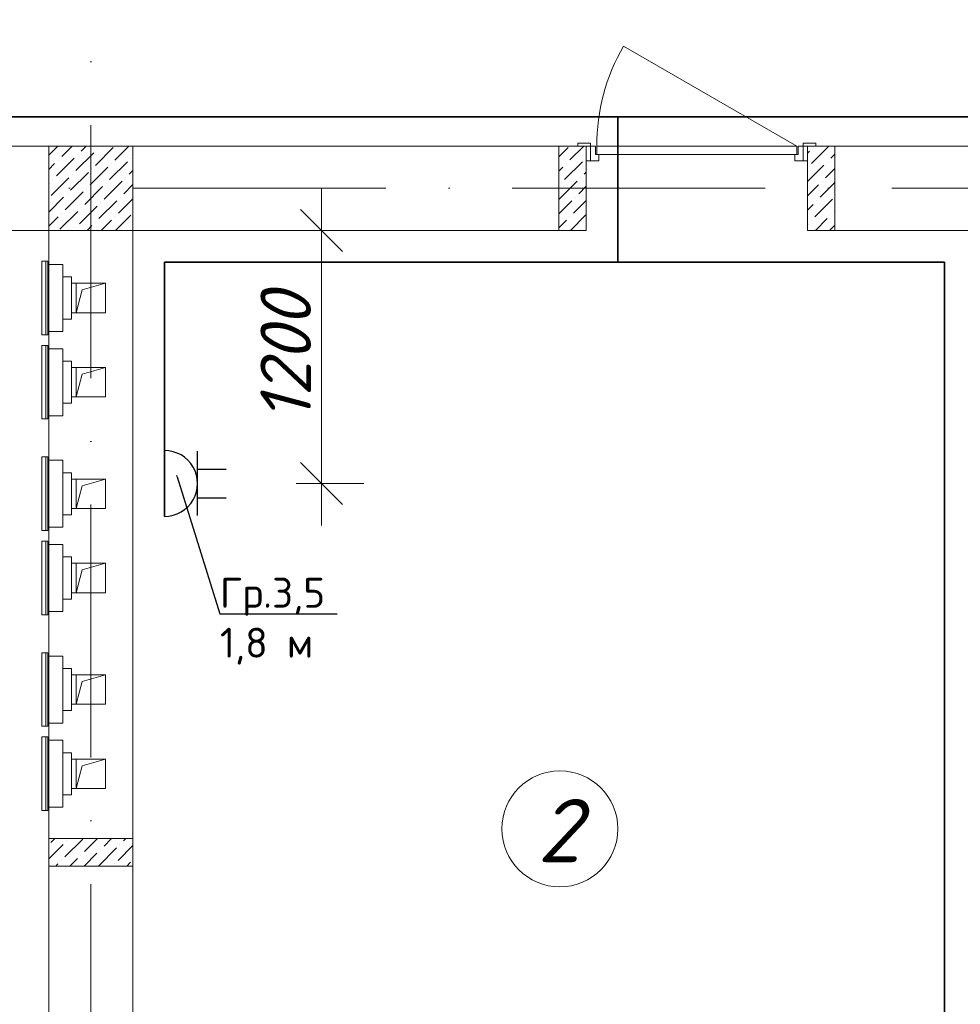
# Model space of a CAD drawing. Header units: millimetres. Extents: x 1114507 to 93926427, y 174473 to 817039.
# Tile 349 of 483: x 1794047 to 1798510, y 769254 to 773925. Entities that reach past the tile are written whole.
import ezdxf
from ezdxf import colors
from ezdxf.entities.mleader import LeaderData, LeaderLine
from ezdxf.math import Vec2, Vec3

# ---------------------------------------------------------------- set-up
doc = ezdxf.new("R2010")
doc.units = ezdxf.units.MM
doc.linetypes.add('ACAD_ISO10W100', pattern=[18, 12, -3, 0, -3])
doc.linetypes.add('ADSK_Скрыто', pattern=[6, 3, -3])
for name, color, linetype, lineweight in [('_Hidden_', 7, 'ADSK_Скрыто', 9), ('Doors', 86, 'Continuous', 13), ('expl', 234, 'Continuous', 13), ('Mechanical Equipment', 7, 'Continuous', 18), ('размеры', 12, 'Continuous', 15)]:
    doc.layers.add(name, color=color, linetype=linetype, lineweight=lineweight)
doc.layers.add('ventilatsiya', color=7, linetype='Continuous')
doc.layers.add('ЭО', color=20, linetype='Continuous')
doc.styles.get("Standard").update_dxf_attribs({"font": 'isocpeui.ttf'})
doc.styles.add('X_ISO', font='isocpeui.ttf')
doc.dimstyles.new('Санжар', dxfattribs={"dimtxt": 240, "dimasz": 200, "dimexe": 200, "dimexo": 200, "dimgap": 50, "dimtad": 1, "dimdec": 0, "dimtxsty": 'Standard', "dimblk": 'OBLIQUE', "dimcen": 2.5, "dimdle": 200, "dimclrd": 152, "dimclre": 152, "dimclrt": 152, "dimadec": 0, "dimazin": 0, "dimtfac": 1, "dimtdec": 0, "dimtmove": 0, "dimatfit": 3, "dimldrblk": 'OBLIQUE', "dimfxl": 0, "dimlwd": 0, "dimlwe": 0, "dimarcsym": 0})

# ---------------------------------------------------------------- blocks, each defined once
blk = doc.blocks.new('blokqav3mak')
at = {"color": 1, "linetype": 'ACAD_ISO10W100', "lineweight": 0, "ltscale": 100}
for p, q in [((1612766.4, 782425.1), (1612766.4, 766825.1)), ((1626766.4, 773125.1), (1599766.4, 773125.1))]:
    blk.add_line(p, q, dxfattribs=at)
at = {"lineweight": 0, "ltscale": 100}
for p, q in [((1612966.4, 773325.1), (1611766.4, 773325.1)), ((1615116.4, 773325.1), (1612966.4, 773325.1)), ((1612966.4, 773325.1), (1612966.4, 767025.1)), ((1615116.4, 772925.1), (1615116.4, 773325.1)), ((1616966.4, 773325.1), (1616166.4, 773325.1)), ((1616166.4, 772925.1), (1616166.4, 773325.1)), ((1612566.4, 772925.1), (1611766.4, 772925.1)), ((1612566.4, 772925.1), (1612566.4, 767025.1)), ((1615116.4, 772925.1), (1612966.4, 772925.1)), ((1616966.4, 772925.1), (1616166.4, 772925.1))]:
    blk.add_line(p, q, dxfattribs=at)
at = {"linetype": 'Continuous', "lineweight": 0, "ltscale": 100}
for p, q in [((1612566.4, 773281.7), (1612609.7, 773325.1)), ((1612628.3, 773276.3), (1612677.1, 773325.1)), ((1612720.9, 773301.6), (1612744.5, 773325.1)), ((1612788.3, 773234.2), (1612872.5, 773318.4)), ((1612796.7, 773310), (1612796.7, 773310)), ((1612880.9, 773259.5), (1612946.5, 773325.1)), ((1614986.4, 773274.1, 0), (1615030.8, 773318.5, 0)), ((1615039.2, 773259.6, 0), (1615104.8, 773325.1, 0)), ((1616184.7, 773242.8, 0), (1616267.1, 773325.1, 0)), ((1616193.2, 773318.5, 0), (1616193.2, 773318.5, 0)), ((1612603.1, 773183.7), (1612687.3, 773267.9)), ((1612695.7, 773209), (1612779.9, 773293.2)), ((1612704.1, 773284.8), (1612704.1, 773284.8)), ((1612956.7, 773267.9), (1612956.7, 773267.9)), ((1615115, 773268, 0), (1615115, 773268, 0)), ((1616166.4, 773291.7, 0), (1616176.3, 773301.7, 0)), ((1616277.4, 773268, 0), (1616296.4, 773287, 0)), ((1612566.4, 773214.4), (1612594.7, 773242.7)), ((1612611.5, 773259.5), (1612611.5, 773259.5)), ((1612763, 773141.6), (1612847.2, 773225.8)), ((1612771.5, 773217.4), (1612771.5, 773217.4)), ((1612855.7, 773166.9), (1612939.8, 773251.1)), ((1612864.1, 773242.7), (1612864.1, 773242.7)), ((1614986.4, 773206.7, 0), (1615005.6, 773225.9, 0)), ((1615014, 773167, 0), (1615098.2, 773251.2, 0)), ((1615022.4, 773242.8, 0), (1615022.4, 773242.8, 0)), ((1616166.4, 773157, 0), (1616243.7, 773234.3, 0)), ((1616167.9, 773225.9, 0), (1616167.9, 773225.9, 0)), ((1616252.1, 773175.4, 0), (1616296.4, 773219.7, 0)), ((1616260.5, 773251.2, 0), (1616260.5, 773251.2, 0)), ((1612577.8, 773091.1), (1612662, 773175.3)), ((1612670.4, 773116.4), (1612754.6, 773200.6)), ((1612678.9, 773192.2), (1612678.9, 773192.2)), ((1612931.4, 773175.3), (1612931.4, 773175.3)), ((1612948.3, 773192.2), (1612966.4, 773210.2)), ((1615089.8, 773175.4, 0), (1615089.8, 773175.4, 0)), ((1615106.6, 773192.2, 0), (1615116.4, 773202, 0)), ((1612566.4, 773147), (1612569.4, 773150.1)), ((1612586.2, 773166.9), (1612586.2, 773166.9)), ((1612737.8, 773049), (1612822, 773133.2)), ((1612746.2, 773124.8), (1612746.2, 773124.8)), ((1612830.4, 773074.3), (1612914.6, 773158.5)), ((1612838.8, 773150.1), (1612838.8, 773150.1)), ((1612923, 773099.5), (1612966.4, 773142.9)), ((1614988.7, 773074.4, 0), (1615072.9, 773158.6, 0)), ((1614997.2, 773150.1, 0), (1614997.2, 773150.1, 0)), ((1615081.3, 773099.6, 0), (1615116.4, 773134.6, 0)), ((1616166.4, 773089.7, 0), (1616218.4, 773141.7, 0)), ((1616226.8, 773082.8, 0), (1616296.4, 773152.3, 0)), ((1616235.3, 773158.6, 0), (1616235.3, 773158.6, 0)), ((1612566.4, 773012.3), (1612636.8, 773082.7)), ((1612645.2, 773023.8), (1612729.4, 773108)), ((1612653.6, 773099.5), (1612653.6, 773099.5)), ((1612906.2, 773082.7), (1612906.2, 773082.7)), ((1615064.5, 773082.8, 0), (1615064.5, 773082.8, 0)), ((1612712.5, 772956.4), (1612796.7, 773040.6)), ((1612720.9, 773032.2), (1612720.9, 773032.2)), ((1612805.1, 772981.7), (1612889.3, 773065.9)), ((1612813.6, 773057.4), (1612813.6, 773057.4)), ((1612897.7, 773006.9), (1612966.4, 773075.5)), ((1614986.4, 773004.6, 0), (1615047.7, 773066, 0)), ((1615056.1, 773007, 0), (1615116.4, 773067.3, 0)), ((1616166.4, 773022.3, 0), (1616193.2, 773049.1, 0)), ((1616201.6, 772990.2, 0), (1616285.8, 773074.4, 0)), ((1616210, 773066, 0), (1616210, 773066, 0)), ((1612566.4, 772944.9), (1612611.5, 772990.1)), ((1612619.9, 772931.2), (1612704.1, 773015.4)), ((1612628.3, 773006.9), (1612628.3, 773006.9)), ((1612880.9, 772990.1), (1612880.9, 772990.1)), ((1612883.3, 772925.1), (1612956.7, 772998.5)), ((1615039.2, 772990.2, 0), (1615039.2, 772990.2, 0)), ((1615041.5, 772925.1, 0), (1615115, 772998.6, 0)), ((1616277.4, 772998.6, 0), (1616277.4, 772998.6, 0)), ((1616294.2, 773015.4, 0), (1616296.4, 773017.6, 0)), ((1612695.7, 772939.6), (1612695.7, 772939.6)), ((1612748.6, 772925.1), (1612771.5, 772948)), ((1612788.3, 772964.8), (1612788.3, 772964.8)), ((1612815.9, 772925.1), (1612864.1, 772973.3)), ((1612965.1, 772939.6), (1612966.4, 772940.8)), ((1614986.4, 772937.3, 0), (1615022.4, 772973.3, 0)), ((1616166.4, 772955, 0), (1616167.9, 772956.5, 0)), ((1616184.7, 772973.3, 0), (1616184.7, 772973.3, 0)), ((1616203.8, 772925.1, 0), (1616260.5, 772981.8, 0)), ((1616271.2, 772925.1, 0), (1616296.4, 772950.3, 0)), ((1612576.3, 770021.1, 0), (1612595.4, 770040.1, 0)), ((1612736.3, 769979, 0), (1612797.4, 770040.1, 0)), ((1612828.9, 770004.2, 0), (1612864.8, 770040.1, 0)), ((1612921.5, 770029.5, 0), (1612932.1, 770040.1, 0)), ((1612566.4, 769943.7, 0), (1612635.3, 770012.7, 0)), ((1612643.7, 769953.7, 0), (1612727.9, 770037.9, 0)), ((1612652.1, 770029.5, 0), (1612652.1, 770029.5, 0)), ((1612803.7, 769911.6, 0), (1612887.8, 769995.8, 0)), ((1612896.3, 769936.9, 0), (1612966.4, 770007, 0)), ((1612904.7, 770012.7, 0), (1612904.7, 770012.7, 0)), ((1612719.5, 769962.1, 0), (1612719.5, 769962.1, 0)), ((1612734.8, 769910.1, 0), (1612795.2, 769970.6, 0)), ((1612812.1, 769987.4, 0), (1612812.1, 769987.4, 0)), ((1612600.1, 769910.1, 0), (1612610, 769920.1, 0)), ((1612626.9, 769936.9, 0), (1612626.9, 769936.9, 0)), ((1612667.4, 769910.1, 0), (1612702.6, 769945.3, 0)), ((1612879.4, 769920.1, 0), (1612879.4, 769920.1, 0)), ((1612936.8, 769910.1, 0), (1612955.2, 769928.5, 0))]:
    blk.add_line(p, q, dxfattribs=at)
at = {"layer": '_Hidden_', "color": 5, "lineweight": 0}
for p, q in [((1612562.5, 772779.5), (1612563, 772779.5)), ((1612566.4, 772763.5), (1612566.4, 772763.9)), ((1612566.4, 772763.9), (1612566.4, 772763.5)), ((1612609.4, 772763.9), (1612609.4, 772763.5)), ((1612609.4, 772763.5), (1612609.4, 772763.9)), ((1612633.4, 772763.5), (1612633.4, 772763.9)), ((1612633.4, 772763.9), (1612633.4, 772763.5)), ((1612563, 772430.6), (1612562.5, 772430.6)), ((1612566.4, 772446.2), (1612566.4, 772445.9)), ((1612566.4, 772445.9), (1612566.4, 772446.2)), ((1612609.4, 772446.2), (1612609.4, 772445.9)), ((1612609.4, 772445.9), (1612609.4, 772446.2)), ((1612633.4, 772445.9), (1612633.4, 772446.2)), ((1612633.4, 772446.2), (1612633.4, 772445.9)), ((1612562.5, 772380), (1612563, 772380)), ((1612566.4, 772364), (1612566.4, 772364.3)), ((1612566.4, 772364.3), (1612566.4, 772364)), ((1612609.4, 772364.3), (1612609.4, 772364)), ((1612609.4, 772364), (1612609.4, 772364.3)), ((1612633.4, 772364), (1612633.4, 772364.3)), ((1612633.4, 772364.3), (1612633.4, 772364)), ((1612563, 772031.1), (1612562.5, 772031.1)), ((1612566.4, 772046.7), (1612566.4, 772046.3)), ((1612566.4, 772046.3), (1612566.4, 772046.7)), ((1612609.4, 772046.7), (1612609.4, 772046.3)), ((1612609.4, 772046.3), (1612609.4, 772046.7)), ((1612633.4, 772046.3), (1612633.4, 772046.7)), ((1612633.4, 772046.7), (1612633.4, 772046.3)), ((1612562.5, 771850.8), (1612563, 771850.8)), ((1612566.4, 771834.8), (1612566.4, 771835.1)), ((1612566.4, 771835.1), (1612566.4, 771834.8)), ((1612609.4, 771835.1), (1612609.4, 771834.8)), ((1612609.4, 771834.8), (1612609.4, 771835.1)), ((1612633.4, 771834.8), (1612633.4, 771835.1)), ((1612633.4, 771835.1), (1612633.4, 771834.8)), ((1612563, 771501.9), (1612562.5, 771501.9)), ((1612566.4, 771517.5), (1612566.4, 771517.1)), ((1612566.4, 771517.1), (1612566.4, 771517.5)), ((1612609.4, 771517.5), (1612609.4, 771517.1)), ((1612609.4, 771517.1), (1612609.4, 771517.5)), ((1612633.4, 771517.1), (1612633.4, 771517.5)), ((1612633.4, 771517.5), (1612633.4, 771517.1)), ((1612562.5, 771451.2), (1612563, 771451.2)), ((1612566.4, 771435.2), (1612566.4, 771435.6)), ((1612566.4, 771435.6), (1612566.4, 771435.2)), ((1612609.4, 771435.6), (1612609.4, 771435.2)), ((1612609.4, 771435.2), (1612609.4, 771435.6)), ((1612633.4, 771435.2), (1612633.4, 771435.6)), ((1612633.4, 771435.6), (1612633.4, 771435.2)), ((1612566.4, 771117.9), (1612566.4, 771117.6)), ((1612566.4, 771117.6), (1612566.4, 771117.9)), ((1612609.4, 771117.9), (1612609.4, 771117.6)), ((1612609.4, 771117.6), (1612609.4, 771117.9)), ((1612633.4, 771117.6), (1612633.4, 771117.9)), ((1612633.4, 771117.9), (1612633.4, 771117.6)), ((1612563, 771102.3), (1612562.5, 771102.3)), ((1612562.5, 770922), (1612563, 770922)), ((1612566.4, 770906), (1612566.4, 770906.4)), ((1612566.4, 770906.4), (1612566.4, 770906)), ((1612609.4, 770906.4), (1612609.4, 770906)), ((1612609.4, 770906), (1612609.4, 770906.4)), ((1612633.4, 770906), (1612633.4, 770906.4)), ((1612633.4, 770906.4), (1612633.4, 770906)), ((1612563, 770573.1), (1612562.5, 770573.1)), ((1612566.4, 770588.7), (1612566.4, 770588.4)), ((1612566.4, 770588.4), (1612566.4, 770588.7)), ((1612609.4, 770588.7), (1612609.4, 770588.4)), ((1612609.4, 770588.4), (1612609.4, 770588.7)), ((1612633.4, 770588.4), (1612633.4, 770588.7)), ((1612633.4, 770588.7), (1612633.4, 770588.4)), ((1612562.5, 770522.5), (1612563, 770522.5)), ((1612566.4, 770506.5), (1612566.4, 770506.8)), ((1612566.4, 770506.8), (1612566.4, 770506.5)), ((1612609.4, 770506.8), (1612609.4, 770506.5)), ((1612609.4, 770506.5), (1612609.4, 770506.8)), ((1612633.4, 770506.5), (1612633.4, 770506.8)), ((1612633.4, 770506.8), (1612633.4, 770506.5)), ((1612566.4, 770189.2), (1612566.4, 770188.8)), ((1612566.4, 770188.8), (1612566.4, 770189.2)), ((1612609.4, 770189.2), (1612609.4, 770188.8)), ((1612609.4, 770188.8), (1612609.4, 770189.2)), ((1612633.4, 770188.8), (1612633.4, 770189.2)), ((1612633.4, 770189.2), (1612633.4, 770188.8)), ((1612563, 770173.6), (1612562.5, 770173.6))]:
    blk.add_line(p, q, dxfattribs=at)
at = {"layer": 'Doors', "lineweight": 0}
for p, q in [((1616116.4, 773325.1), (1615293.6, 773800.1)), ((1615136.4, 773340.1), (1615076.4, 773340.1)), ((1615076.4, 773340.1), (1615076.4, 773325.1)), ((1615076.4, 773325.1), (1615136.4, 773325.1)), ((1615136.4, 773325.1), (1615116.4, 773325.1)), ((1615116.4, 773325.1), (1615116.4, 773255.1)), ((1615136.4, 773325.1), (1615136.4, 773340.1)), ((1615136.4, 773255.1), (1615136.4, 773325.1)), ((1615136.4, 773325.1), (1615161.4, 773325.1)), ((1615136.4, 773255.1), (1615136.4, 773325.1)), ((1615161.4, 773325.1), (1615161.4, 773285.1)), ((1616116.4, 773325.1), (1615166.4, 773325.1)), ((1615166.4, 773325.1), (1615166.4, 773285.1)), ((1616116.4, 773285.1), (1616116.4, 773325.1)), ((1616146.4, 773325.1), (1616121.4, 773325.1)), ((1616121.4, 773325.1), (1616121.4, 773285.1)), ((1616206.4, 773340.1), (1616146.4, 773340.1)), ((1616146.4, 773340.1), (1616146.4, 773325.1)), ((1616146.4, 773255.1), (1616146.4, 773325.1)), ((1616146.4, 773255.1), (1616146.4, 773325.1)), ((1616146.4, 773325.1), (1616166.4, 773325.1)), ((1616146.4, 773325.1), (1616206.4, 773325.1)), ((1616166.4, 773325.1), (1616166.4, 773255.1)), ((1616206.4, 773325.1), (1616206.4, 773340.1)), ((1615161.4, 773285.1), (1615176.4, 773285.1)), ((1615166.4, 773285.1), (1616116.4, 773285.1)), ((1615176.4, 773285.1), (1615176.4, 773255.1)), ((1616106.4, 773285.1), (1616106.4, 773255.1)), ((1616121.4, 773285.1), (1616106.4, 773285.1)), ((1615116.4, 773255.1), (1615136.4, 773255.1)), ((1615176.4, 773255.1), (1615136.4, 773255.1)), ((1616106.4, 773255.1), (1616146.4, 773255.1)), ((1616166.4, 773255.1), (1616146.4, 773255.1))]:
    blk.add_line(p, q, dxfattribs=at)
blk.add_arc((1616116.4, 773325.1), 950, 150, 180, dxfattribs=at)
at = {"layer": 'Mechanical Equipment', "color": 5, "lineweight": 0}
for p, q in [((1612534.3, 772779.5), (1612534.3, 772430.6)), ((1612534.3, 772779.5), (1612543.9, 772779.5)), ((1612543.9, 772779.5), (1612553.3, 772779.5)), ((1612553.3, 772779.5), (1612563, 772779.5)), ((1612553.3, 772430.6), (1612553.3, 772779.5)), ((1612563, 772430.6), (1612563, 772779.5)), ((1612563.3, 772430.6), (1612563.3, 772779.5)), ((1612609.4, 772763.9), (1612566.4, 772763.9)), ((1612566.4, 772753.9), (1612566.4, 772763.9)), ((1612566.4, 772763.9), (1612566.4, 772763.5)), ((1612566.4, 772455.9), (1612566.4, 772753.9)), ((1612633.4, 772763.9), (1612609.4, 772763.9)), ((1612609.4, 772763.9), (1612609.4, 772763.5)), ((1612609.4, 772763.5), (1612609.4, 772763.9)), ((1612633.4, 772763.5), (1612633.4, 772763.9)), ((1612633.4, 772763.9), (1612633.4, 772753.9)), ((1612633.4, 772753.9), (1612633.4, 772455.9)), ((1612674.6, 772704.9), (1612633.4, 772704.9)), ((1612674.6, 772704.9), (1612674.6, 772504.9)), ((1612633.4, 772504.9), (1612674.6, 772504.9)), ((1612543.9, 772430.6), (1612534.3, 772430.6)), ((1612553.3, 772430.6), (1612543.9, 772430.6)), ((1612563, 772430.6), (1612553.3, 772430.6)), ((1612566.4, 772445.9), (1612566.4, 772455.9)), ((1612566.4, 772446.2), (1612566.4, 772445.9)), ((1612566.4, 772445.9), (1612609.4, 772445.9)), ((1612609.4, 772446.2), (1612609.4, 772445.9)), ((1612609.4, 772445.9), (1612609.4, 772446.2)), ((1612609.4, 772445.9), (1612633.4, 772445.9)), ((1612633.4, 772455.9), (1612633.4, 772445.9)), ((1612633.4, 772445.9), (1612633.4, 772446.2)), ((1612534.3, 772380), (1612534.3, 772031.1)), ((1612534.3, 772380), (1612543.9, 772380)), ((1612543.9, 772380), (1612553.3, 772380)), ((1612553.3, 772380), (1612563, 772380)), ((1612553.3, 772031.1), (1612553.3, 772380)), ((1612563, 772031.1), (1612563, 772380)), ((1612563.3, 772031.1), (1612563.3, 772380)), ((1612609.4, 772364.3), (1612566.4, 772364.3)), ((1612566.4, 772354.3), (1612566.4, 772364.3)), ((1612566.4, 772364.3), (1612566.4, 772364)), ((1612566.4, 772056.3), (1612566.4, 772354.3)), ((1612633.4, 772364.3), (1612609.4, 772364.3)), ((1612609.4, 772364.3), (1612609.4, 772364)), ((1612609.4, 772364), (1612609.4, 772364.3)), ((1612633.4, 772364), (1612633.4, 772364.3)), ((1612633.4, 772364.3), (1612633.4, 772354.3)), ((1612633.4, 772354.3), (1612633.4, 772056.3)), ((1612674.6, 772305.3), (1612633.4, 772305.3)), ((1612674.6, 772305.3), (1612674.6, 772105.3)), ((1612633.4, 772105.3), (1612674.6, 772105.3)), ((1612566.4, 772046.3), (1612566.4, 772056.3)), ((1612633.4, 772056.3), (1612633.4, 772046.3)), ((1612543.9, 772031.1), (1612534.3, 772031.1)), ((1612553.3, 772031.1), (1612543.9, 772031.1)), ((1612563, 772031.1), (1612553.3, 772031.1)), ((1612566.4, 772046.7), (1612566.4, 772046.3)), ((1612566.4, 772046.3), (1612609.4, 772046.3)), ((1612609.4, 772046.7), (1612609.4, 772046.3)), ((1612609.4, 772046.3), (1612609.4, 772046.7)), ((1612609.4, 772046.3), (1612633.4, 772046.3)), ((1612633.4, 772046.3), (1612633.4, 772046.7)), ((1612534.3, 771850.8), (1612534.3, 771501.9)), ((1612534.3, 771850.8), (1612543.9, 771850.8)), ((1612543.9, 771850.8), (1612553.3, 771850.8)), ((1612553.3, 771850.8), (1612563, 771850.8)), ((1612553.3, 771501.9), (1612553.3, 771850.8)), ((1612563, 771501.9), (1612563, 771850.8)), ((1612563.3, 771501.9), (1612563.3, 771850.8)), ((1612609.4, 771835.1), (1612566.4, 771835.1)), ((1612566.4, 771825.1), (1612566.4, 771835.1)), ((1612566.4, 771835.1), (1612566.4, 771834.8)), ((1612566.4, 771527.1), (1612566.4, 771825.1)), ((1612633.4, 771835.1), (1612609.4, 771835.1)), ((1612609.4, 771835.1), (1612609.4, 771834.8)), ((1612609.4, 771834.8), (1612609.4, 771835.1)), ((1612633.4, 771834.8), (1612633.4, 771835.1)), ((1612633.4, 771835.1), (1612633.4, 771825.1)), ((1612633.4, 771825.1), (1612633.4, 771527.1)), ((1612674.6, 771776.1), (1612633.4, 771776.1)), ((1612674.6, 771776.1), (1612674.6, 771576.1)), ((1612633.4, 771576.1), (1612674.6, 771576.1)), ((1612543.9, 771501.9), (1612534.3, 771501.9)), ((1612553.3, 771501.9), (1612543.9, 771501.9)), ((1612563, 771501.9), (1612553.3, 771501.9)), ((1612566.4, 771517.1), (1612566.4, 771527.1)), ((1612566.4, 771517.5), (1612566.4, 771517.1)), ((1612566.4, 771517.1), (1612609.4, 771517.1)), ((1612609.4, 771517.5), (1612609.4, 771517.1)), ((1612609.4, 771517.1), (1612609.4, 771517.5)), ((1612609.4, 771517.1), (1612633.4, 771517.1)), ((1612633.4, 771527.1), (1612633.4, 771517.1)), ((1612633.4, 771517.1), (1612633.4, 771517.5)), ((1612534.3, 771451.2), (1612534.3, 771102.3)), ((1612534.3, 771451.2), (1612543.9, 771451.2)), ((1612543.9, 771451.2), (1612553.3, 771451.2)), ((1612553.3, 771451.2), (1612563, 771451.2)), ((1612553.3, 771102.3), (1612553.3, 771451.2)), ((1612563, 771102.3), (1612563, 771451.2)), ((1612563.3, 771102.3), (1612563.3, 771451.2)), ((1612609.4, 771435.6), (1612566.4, 771435.6)), ((1612566.4, 771425.6), (1612566.4, 771435.6)), ((1612566.4, 771435.6), (1612566.4, 771435.2)), ((1612566.4, 771127.6), (1612566.4, 771425.6)), ((1612633.4, 771435.6), (1612609.4, 771435.6)), ((1612609.4, 771435.6), (1612609.4, 771435.2)), ((1612609.4, 771435.2), (1612609.4, 771435.6)), ((1612633.4, 771435.2), (1612633.4, 771435.6)), ((1612633.4, 771435.6), (1612633.4, 771425.6)), ((1612633.4, 771425.6), (1612633.4, 771127.6)), ((1612674.6, 771376.6), (1612633.4, 771376.6)), ((1612674.6, 771376.6), (1612674.6, 771176.6)), ((1612633.4, 771176.6), (1612674.6, 771176.6)), ((1612566.4, 771117.6), (1612566.4, 771127.6)), ((1612566.4, 771117.9), (1612566.4, 771117.6)), ((1612566.4, 771117.6), (1612609.4, 771117.6)), ((1612609.4, 771117.9), (1612609.4, 771117.6)), ((1612609.4, 771117.6), (1612609.4, 771117.9)), ((1612609.4, 771117.6), (1612633.4, 771117.6)), ((1612633.4, 771127.6), (1612633.4, 771117.6)), ((1612633.4, 771117.6), (1612633.4, 771117.9)), ((1612543.9, 771102.3), (1612534.3, 771102.3)), ((1612553.3, 771102.3), (1612543.9, 771102.3)), ((1612563, 771102.3), (1612553.3, 771102.3)), ((1612534.3, 770922), (1612534.3, 770573.1)), ((1612534.3, 770922), (1612543.9, 770922)), ((1612543.9, 770922), (1612553.3, 770922)), ((1612553.3, 770922), (1612563, 770922)), ((1612553.3, 770573.1), (1612553.3, 770922)), ((1612563, 770573.1), (1612563, 770922)), ((1612563.3, 770573.1), (1612563.3, 770922)), ((1612609.4, 770906.4), (1612566.4, 770906.4)), ((1612566.4, 770896.4), (1612566.4, 770906.4)), ((1612566.4, 770906.4), (1612566.4, 770906)), ((1612566.4, 770598.4), (1612566.4, 770896.4)), ((1612633.4, 770906.4), (1612609.4, 770906.4)), ((1612609.4, 770906.4), (1612609.4, 770906)), ((1612609.4, 770906), (1612609.4, 770906.4)), ((1612633.4, 770906), (1612633.4, 770906.4)), ((1612633.4, 770906.4), (1612633.4, 770896.4)), ((1612633.4, 770896.4), (1612633.4, 770598.4)), ((1612674.6, 770847.4), (1612633.4, 770847.4)), ((1612674.6, 770847.4), (1612674.6, 770647.4)), ((1612633.4, 770647.4), (1612674.6, 770647.4)), ((1612543.9, 770573.1), (1612534.3, 770573.1)), ((1612553.3, 770573.1), (1612543.9, 770573.1)), ((1612563, 770573.1), (1612553.3, 770573.1)), ((1612566.4, 770588.4), (1612566.4, 770598.4)), ((1612566.4, 770588.7), (1612566.4, 770588.4)), ((1612566.4, 770588.4), (1612609.4, 770588.4)), ((1612609.4, 770588.7), (1612609.4, 770588.4)), ((1612609.4, 770588.4), (1612609.4, 770588.7)), ((1612609.4, 770588.4), (1612633.4, 770588.4)), ((1612633.4, 770598.4), (1612633.4, 770588.4)), ((1612633.4, 770588.4), (1612633.4, 770588.7)), ((1612534.3, 770522.5), (1612534.3, 770173.6)), ((1612534.3, 770522.5), (1612543.9, 770522.5)), ((1612543.9, 770522.5), (1612553.3, 770522.5)), ((1612553.3, 770522.5), (1612563, 770522.5)), ((1612553.3, 770173.6), (1612553.3, 770522.5)), ((1612563, 770173.6), (1612563, 770522.5)), ((1612563.3, 770173.6), (1612563.3, 770522.5)), ((1612609.4, 770506.8), (1612566.4, 770506.8)), ((1612566.4, 770496.8), (1612566.4, 770506.8)), ((1612566.4, 770506.8), (1612566.4, 770506.5)), ((1612566.4, 770198.8), (1612566.4, 770496.8)), ((1612633.4, 770506.8), (1612609.4, 770506.8)), ((1612609.4, 770506.8), (1612609.4, 770506.5)), ((1612609.4, 770506.5), (1612609.4, 770506.8)), ((1612633.4, 770506.5), (1612633.4, 770506.8)), ((1612633.4, 770506.8), (1612633.4, 770496.8)), ((1612633.4, 770496.8), (1612633.4, 770198.8)), ((1612674.6, 770447.8), (1612633.4, 770447.8)), ((1612674.6, 770447.8), (1612674.6, 770247.8)), ((1612633.4, 770247.8), (1612674.6, 770247.8)), ((1612566.4, 770188.8), (1612566.4, 770198.8)), ((1612566.4, 770189.2), (1612566.4, 770188.8)), ((1612566.4, 770188.8), (1612609.4, 770188.8)), ((1612609.4, 770189.2), (1612609.4, 770188.8)), ((1612609.4, 770188.8), (1612609.4, 770189.2)), ((1612609.4, 770188.8), (1612633.4, 770188.8)), ((1612633.4, 770198.8), (1612633.4, 770188.8)), ((1612633.4, 770188.8), (1612633.4, 770189.2)), ((1612543.9, 770173.6), (1612534.3, 770173.6)), ((1612553.3, 770173.6), (1612543.9, 770173.6)), ((1612563, 770173.6), (1612553.3, 770173.6))]:
    blk.add_line(p, q, dxfattribs=at)
at = {"layer": 'ventilatsiya', "lineweight": 0, "ltscale": 100}
for p, q in [((1612741.7, 772674.9), (1612674.6, 772674.9)), ((1612836.4, 772674.9), (1612696.4, 772674.9)), ((1612696.4, 772674.9), (1612696.4, 772534.9)), ((1612725.5, 772643.2), (1612836.4, 772674.9)), ((1612836.4, 772534.9), (1612836.4, 772674.9)), ((1612696.4, 772534.9), (1612725.5, 772643.2)), ((1612741.7, 772534.9), (1612674.6, 772534.9)), ((1612696.4, 772534.9), (1612836.4, 772534.9)), ((1612741.7, 772275.3), (1612674.6, 772275.3)), ((1612836.4, 772275.3), (1612696.4, 772275.3)), ((1612696.4, 772275.3), (1612696.4, 772135.3)), ((1612696.4, 772135.3), (1612725.5, 772243.7)), ((1612725.5, 772243.7), (1612836.4, 772275.3)), ((1612836.4, 772135.3), (1612836.4, 772275.3)), ((1612741.7, 772135.3), (1612674.6, 772135.3)), ((1612696.4, 772135.3), (1612836.4, 772135.3)), ((1612741.7, 771746.1), (1612674.6, 771746.1)), ((1612836.4, 771746.1), (1612696.4, 771746.1)), ((1612696.4, 771746.1), (1612696.4, 771606.1)), ((1612725.5, 771714.5), (1612836.4, 771746.1)), ((1612836.4, 771606.1), (1612836.4, 771746.1)), ((1612696.4, 771606.1), (1612725.5, 771714.5)), ((1612741.7, 771606.1), (1612674.6, 771606.1)), ((1612696.4, 771606.1), (1612836.4, 771606.1)), ((1612741.7, 771346.6), (1612674.6, 771346.6)), ((1612836.4, 771346.6), (1612696.4, 771346.6)), ((1612696.4, 771346.6), (1612696.4, 771206.6)), ((1612696.4, 771206.6), (1612725.5, 771314.9)), ((1612725.5, 771314.9), (1612836.4, 771346.6)), ((1612836.4, 771206.6), (1612836.4, 771346.6)), ((1612741.7, 771206.6), (1612674.6, 771206.6)), ((1612696.4, 771206.6), (1612836.4, 771206.6)), ((1612741.7, 770817.4), (1612674.6, 770817.4)), ((1612836.4, 770817.4), (1612696.4, 770817.4)), ((1612696.4, 770817.4), (1612696.4, 770677.4)), ((1612725.5, 770785.7), (1612836.4, 770817.4)), ((1612836.4, 770677.4), (1612836.4, 770817.4)), ((1612696.4, 770677.4), (1612725.5, 770785.7)), ((1612741.7, 770677.4), (1612674.6, 770677.4)), ((1612696.4, 770677.4), (1612836.4, 770677.4)), ((1612741.7, 770417.8), (1612674.6, 770417.8)), ((1612836.4, 770417.8), (1612696.4, 770417.8)), ((1612696.4, 770417.8), (1612696.4, 770277.8)), ((1612725.5, 770386.2), (1612836.4, 770417.8)), ((1612836.4, 770277.8), (1612836.4, 770417.8)), ((1612696.4, 770277.8), (1612725.5, 770386.2)), ((1612741.7, 770277.8), (1612674.6, 770277.8)), ((1612696.4, 770277.8), (1612836.4, 770277.8))]:
    blk.add_line(p, q, dxfattribs=at)
at = {"layer": 'размеры', "lineweight": 0, "ltscale": 5}
for p, q in [((1612966.4, 773325.1), (1612566.4, 773325.1)), ((1612566.4, 773325.1), (1612566.4, 772925.1)), ((1612966.4, 772925.1), (1612966.4, 773325.1)), ((1614986.4, 773325.1), (1615116.4, 773325.1)), ((1614986.4, 772925.1), (1614986.4, 773325.1)), ((1615116.4, 773325.1), (1615116.4, 772925.1)), ((1616296.4, 773325.1), (1616166.4, 773325.1)), ((1616166.4, 773325.1), (1616166.4, 772925.1)), ((1616296.4, 772925.1), (1616296.4, 773325.1)), ((1612566.4, 772925.1), (1612966.4, 772925.1)), ((1615116.4, 772925.1), (1614986.4, 772925.1)), ((1616166.4, 772925.1), (1616296.4, 772925.1)), ((1612566.4, 769910.1), (1612566.4, 770040.1)), ((1612566.4, 770040.1), (1612966.4, 770040.1)), ((1612966.4, 770040.1), (1612566.4, 770040.1)), ((1612566.4, 770040.1), (1612566.4, 769910.1)), ((1612966.4, 770040.1), (1612966.4, 769910.1)), ((1612966.4, 769910.1), (1612966.4, 770040.1)), ((1612966.4, 769910.1), (1612566.4, 769910.1)), ((1612566.4, 769910.1), (1612966.4, 769910.1))]:
    blk.add_line(p, q, dxfattribs=at)
blk = doc.blocks.new('ауцп')
at = {"color": 152, "lineweight": 30, "ltscale": 60, "true_color": 0x006edd}
blk.add_line((3357036.7, 1654646.7), (3357036.7, 1654921), dxfattribs=at)
at = {"layer": 'ЭО', "color": 152, "lineweight": 30, "ltscale": 10, "true_color": 0x006edd}
for p, q in [((3356896.4, 1654643.7), (3356896.4, 1654923.7)), ((3357036.7, 1654844.3), (3357158.3, 1654844.3)), ((3357036.7, 1654722.9), (3357158.3, 1654722.9))]:
    blk.add_line(p, q, dxfattribs=at)
blk.add_arc((3356896.7, 1654783.7), 140, 269.8964, 90.1036, dxfattribs=at)
blk = doc.blocks.new('_Dot')
at = {"color": 0, "linetype": 'ByBlock', "lineweight": -2}
blk.add_line((-0.5, 0), (-1, 0), dxfattribs=at)
at = {"color": 0, "linetype": 'ByBlock', "const_width": 0.5}
blk.add_lwpolyline([(-0.25, 0, 1), (0.25, 0, 1)], format="xyb", close=True, dxfattribs=at)
blk = doc.blocks.new('_Oblique')
at = {"color": 0, "linetype": 'ByBlock', "lineweight": -2}
blk.add_line((-0.5, -0.5), (0.5, 0.5), dxfattribs=at)
blk = doc.blocks.new('*D1856')
at = {"color": 152, "linetype": 'Continuous', "lineweight": 0, "ltscale": 100, "transparency": 16777216}
for p, q in [((1795479.2, 773125.1), (1795479.2, 771525.1)), ((1795359.2, 772925.1), (1795679.2, 772925.1)), ((1795359.2, 771725.1), (1795679.2, 771725.1))]:
    blk.add_line(p, q, dxfattribs=at)
at = {"layer": 'Defpoints', "color": 0, "lineweight": 35, "ltscale": 100, "transparency": 16777216}
for p in [(1794584.7, 772925.1), (1794584.7, 771725.1), (1795479.2, 771725.1)]:
    blk.add_point(p, dxfattribs=at)
at = {"color": 152, "lineweight": 0, "ltscale": 100, "transparency": 16777216, "xscale": 200, "yscale": 200, "zscale": 200}
for p, rotation in [((1795479.2, 772925.1), 90), ((1795479.2, 771725.1), 270)]:
    blk.add_blockref('_Oblique', p, dxfattribs=dict(at, rotation=rotation))
at = {"color": 152, "lineweight": 35, "ltscale": 100, "transparency": 16777216, "insert": (1795309.2, 772325.1), "char_height": 240, "attachment_point": 5, "rotation": 90, "bg_fill": 3, "box_fill_scale": 1.1, "bg_fill_color": 256, "bg_fill_true_color": 13158600, "bg_fill_transparency": 0}
blk.add_mtext('1200', dxfattribs=at)

msp = doc.modelspace()

# ---------------------------------------------------------------- linework, layer by layer
at = {"color": 0, "lineweight": 35, "ltscale": 100}
for p, q in [((1806504, 773464.1), (1784434.7, 773464.1)), ((1796884.7, 772775.1), (1796884.7, 773464.1)), ((1794734.7, 772775.1), (1798434.7, 772775.1)), ((1794734.7, 772775.1), (1794734.7, 771569.1)), ((1798434.7, 772775.1), (1798434.7, 768069.1))]:
    msp.add_line(p, q, dxfattribs=at)
at = {"layer": 'expl', "lineweight": 0}
msp.add_circle((1796609.9, 770086.5), 275.1, dxfattribs=at)

# ---------------------------------------------------------------- block references
at = {"color": 0}
msp.add_blockref('blokqav3mak', (181618.3, 0), dxfattribs=at)
at = {"lineweight": 30, "xscale": 1.114080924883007, "yscale": 1.114080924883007, "zscale": 1.114080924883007}
msp.add_blockref('ауцп', (-1945119.6, -1071837.9), dxfattribs=at)

# ---------------------------------------------------------------- texts
at = {"lineweight": 0, "insert": (1796707.8, 769928.4), "char_height": 300, "width": 349.19, "attachment_point": 9}
msp.add_mtext('2', dxfattribs=at)

# ---------------------------------------------------------------- leaders
at = {"lineweight": 0}
ml = msp.add_multileader_mtext('Standard', dxfattribs=at)
ml.set_content('{\\fISOCPEUR|b0|i0|c204|p34;Гр.3,5\\P1,8 м}', color=256, style='X_ISO')
ml.set_leader_properties()
ml.set_arrow_properties(name='DOT')
ml.build(insert=Vec2(0, 0))
ml.multileader.update_dxf_attribs({"text_left_attachment_type": 6, "text_right_attachment_type": 6, "dogleg_length": 0.36, "arrow_head_size": 5.68})
ctx = ml.context
ctx.base_point, ctx.char_height, ctx.arrow_head_size, ctx.landing_gap_size, ctx.plane_origin = Vec3(1794996.6, 771107.3), 142.116, 5.68, 0.568, Vec3(1797255.7, 771414.7)
ctx.left_attachment, ctx.right_attachment = 6, 6
notes = []
notes.append((ctx, [(1, (1, 1, 0), (1794996.3, 771107.3), (1, 0), 0.36, [(0, [(1794792.3, 771762.1)], 0, [])])]))
ctx.mtext.insert, ctx.mtext.rotation, ctx.mtext.width, ctx.mtext.flow_direction = Vec3(1794997.2, 771277.8), 6.283185, 1220.836, 5
for ctx, leaders in notes:
    for number, flags, end, landing, length, lines in leaders:
        leader = LeaderData()
        leader.index, (leader.has_last_leader_line, leader.has_dogleg_vector, leader.attachment_direction) = number, flags
        leader.last_leader_point, leader.dogleg_vector, leader.dogleg_length = Vec3(end), Vec3(landing), length
        for number, points, colour, breaks in lines:
            line = LeaderLine()
            line.index, line.vertices, line.color, line.breaks = number, Vec3.list(points), colors.encode_raw_color(colour), breaks
            leader.lines.append(line)
        ctx.leaders.append(leader)

# ---------------------------------------------------------------- next in the draw order: dimensions: what is measured, and where the dimension line sits
at = {"color": 0, "lineweight": 35, "ltscale": 100}
dim = msp.add_linear_dim(base=(1795479.2, 771725.1), p1=(1794584.7, 772925.1), p2=(1794584.7, 771725.1), angle=270, dimstyle='Санжар', override={"dimfxl": 120, "dimfxlon": 1, "dimtfill": 1, "dimarcsym": 1}, dxfattribs=at)
dim.commit()
dim.dimension.update_dxf_attribs({"geometry": '*D1856', "text_midpoint": (1795309.2, 772325.1)})

doc.saveas('drawing.dxf')
